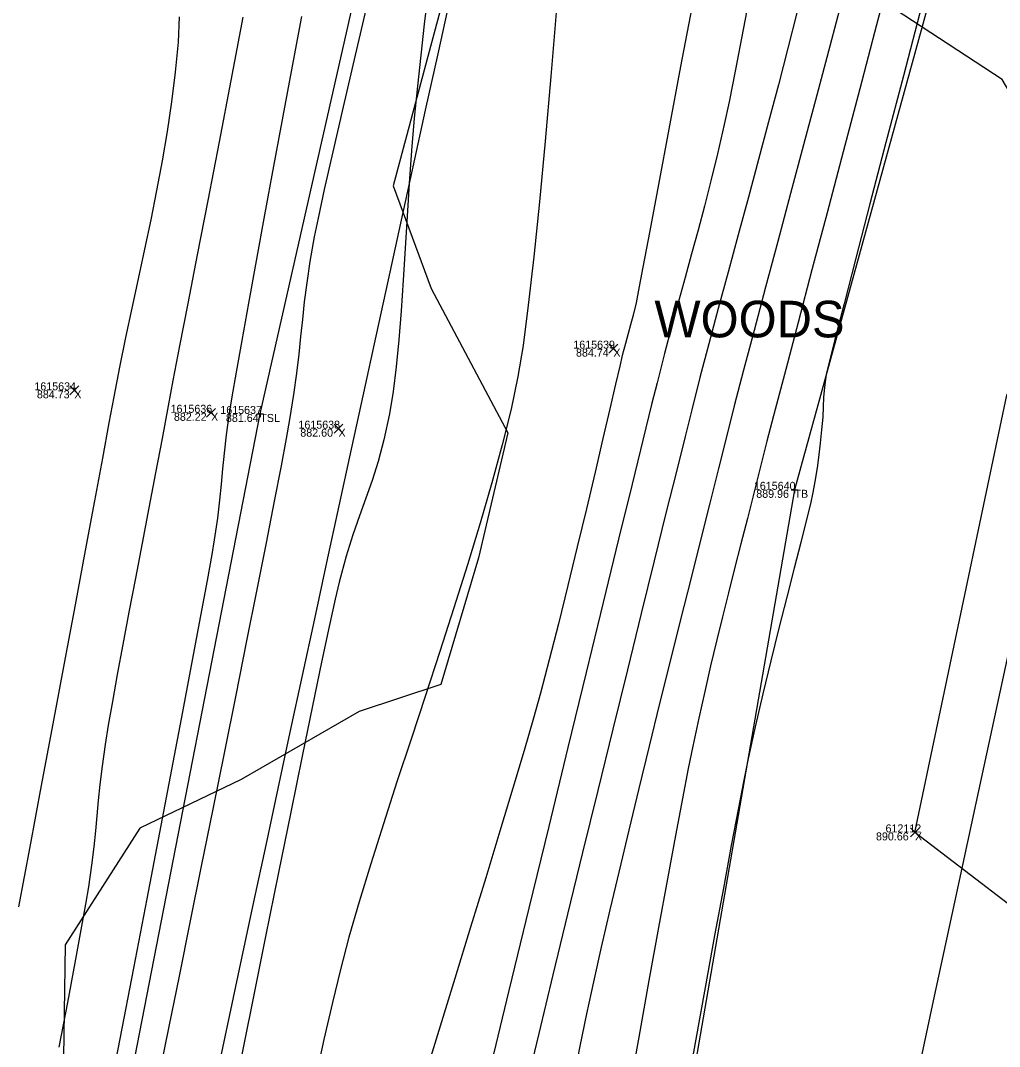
# Model space of a CAD drawing. Extents: x 1957117 to 1971063, y 701601 to 715861.
# Drawn here: x 1962824.32 to 1962867.17, y 704121.03 to 704165.92 of the extents above; entities that cross this region are included whole.
import ezdxf

# ---------------------------------------------------------------- set-up
doc = ezdxf.new("R2010")
doc.units = 0
for name, color, linetype in [('AP_X_Lights', 7, 'Continuous'), ('DT_X_Break_Line', 7, 'Continuous'), ('DT_X_Contour_Major', 7, 'Continuous'), ('DT_X_Contour_Minor', 7, 'Continuous'), ('GE_X_CL_20', 7, 'Continuous'), ('HY_X_Water_Edge', 7, 'Continuous'), ('PV_P_Drive', 7, 'Continuous'), ('PV_P_Shoulder', 7, 'Continuous'), ('RS_Raster1', 7, 'Continuous'), ('RW_X_Esmt_RR', 7, 'Continuous'), ('SC_Scratch1', 7, 'Continuous'), ('VG_X_Text', 7, 'Continuous'), ('VG_X_Tree_Line_Rt', 7, 'Continuous')]:
    doc.layers.add(name, color=color, linetype=linetype)

msp = doc.modelspace()

# ---------------------------------------------------------------- linework, layer by layer
at = {"layer": 'AP_X_Lights'}
for p, q in [((1962850.07, 704151.369), (1962850.458, 704151.759)), ((1962850.07, 704151.759), (1962850.458, 704151.369)), ((1962826.475, 704149.545), (1962826.863, 704149.935)), ((1962826.475, 704149.935), (1962826.863, 704149.545)), ((1962832.462, 704148.561), (1962832.85, 704148.951)), ((1962832.462, 704148.951), (1962832.85, 704148.561)), ((1962838.039, 704147.867), (1962838.427, 704148.257)), ((1962838.039, 704148.257), (1962838.427, 704147.867)), ((1962863.273, 704130.204), (1962863.661, 704130.594)), ((1962863.273, 704130.594), (1962863.661, 704130.204))]:
    msp.add_line(p, q, dxfattribs=at)
at = {"layer": 'DT_X_Break_Line'}
for points in [[(1962730.818, 703457.798), (1962733.395, 703504.264), (1962741.916, 703605.02), (1962747.624, 703652.087), (1962756.592, 703704.666), (1962761.935, 703754.654), (1962770.271, 703804.276), (1962778.004, 703852.465), (1962787.236, 703902.544), (1962794.92, 703952.201), (1962805.163, 704000.74), (1962815.72, 704050.002), (1962825.218, 704099.5), (1962834.811, 704148.707), (1962846.035, 704198.31), (1962854.549, 704243.654), (1962868.069, 704295.231)], [(1962892.064, 704289.931), (1962881.011, 704234.451), (1962871.969, 704195.37), (1962858.193, 704145.387), (1962849.618, 704095.769), (1962840.196, 704046.83), (1962828.044, 703997.69), (1962822.426, 703949.671), (1962812.618, 703898.591), (1962803.468, 703849.395), (1962793.965, 703803.71), (1962788.733, 703751.727), (1962780.252, 703700.82), (1962774.948, 703651.755), (1962769.57, 703604.236), (1962761.597, 703549.082), (1962757.692, 703508.157), (1962753.044, 703454.513)]]:
    msp.add_lwpolyline(points, dxfattribs=at)
at = {"layer": 'DT_X_Contour_Major'}
for points in [[(1962853.768, 704166.886), (1962853.21, 704163.907), (1962852.698, 704161.172), (1962852.243, 704158.75), (1962851.86, 704156.711), (1962851.559, 704155.123), (1962851.355, 704154.054), (1962851.26, 704153.574), (1962851.133, 704153.034), (1962851.022, 704152.608), (1962850.914, 704152.22), (1962850.796, 704151.795), (1962850.656, 704151.259), (1962850.545, 704150.796), (1962850.36, 704150.003), (1962850.111, 704148.931), (1962849.808, 704147.633), (1962849.463, 704146.159), (1962849.086, 704144.56), (1962848.686, 704142.888), (1962848.275, 704141.195), (1962847.863, 704139.531), (1962847.46, 704137.948), (1962847.076, 704136.497), (1962846.766, 704135.393), (1962846.357, 704133.988), (1962845.862, 704132.328), (1962845.297, 704130.456), (1962844.676, 704128.416), (1962844.014, 704126.252), (1962843.326, 704124.008), (1962842.626, 704121.728), (1962841.929, 704119.455)], [(1962853.768, 704166.886), (1962853.21, 704163.907), (1962852.698, 704161.172), (1962852.243, 704158.75), (1962851.86, 704156.711), (1962851.559, 704155.123), (1962851.355, 704154.054), (1962851.26, 704153.574), (1962851.133, 704153.034), (1962851.022, 704152.608), (1962850.914, 704152.22), (1962850.796, 704151.795), (1962850.656, 704151.259), (1962850.545, 704150.796), (1962850.36, 704150.003), (1962850.111, 704148.931), (1962849.808, 704147.633), (1962849.463, 704146.159), (1962849.086, 704144.56), (1962848.686, 704142.888), (1962848.275, 704141.195), (1962847.863, 704139.531), (1962847.46, 704137.948), (1962847.076, 704136.497), (1962846.766, 704135.393), (1962846.357, 704133.988), (1962845.862, 704132.328), (1962845.297, 704130.456), (1962844.676, 704128.416), (1962844.014, 704126.252), (1962843.326, 704124.008), (1962842.626, 704121.728), (1962841.929, 704119.455)], [(1962863.771, 704166.589), (1962862.961, 704163.5), (1962862.198, 704160.582), (1962861.498, 704157.902), (1962860.88, 704155.528), (1962860.361, 704153.527), (1962859.961, 704151.966), (1962859.696, 704150.912), (1962859.584, 704150.435), (1962859.505, 704149.877), (1962859.469, 704149.43), (1962859.453, 704149.019), (1962859.431, 704148.569), (1962859.382, 704148.006), (1962859.318, 704147.424), (1962859.261, 704146.926), (1962859.198, 704146.444), (1962859.115, 704145.915), (1962858.999, 704145.272), (1962858.889, 704144.776), (1962858.707, 704144.033), (1962858.465, 704143.08), (1962858.177, 704141.954), (1962857.853, 704140.692), (1962857.508, 704139.33), (1962857.153, 704137.906), (1962856.802, 704136.456), (1962856.467, 704135.018), (1962856.161, 704133.628), (1962855.97, 704132.69), (1962855.722, 704131.408), (1962855.423, 704129.821), (1962855.08, 704127.966), (1962854.699, 704125.884), (1962854.287, 704123.612), (1962853.85, 704121.191), (1962853.395, 704118.658)], [(1962863.771, 704166.589), (1962862.961, 704163.5), (1962862.198, 704160.582), (1962861.498, 704157.902), (1962860.88, 704155.528), (1962860.361, 704153.527), (1962859.961, 704151.966), (1962859.696, 704150.912), (1962859.584, 704150.435), (1962859.505, 704149.877), (1962859.469, 704149.43), (1962859.453, 704149.019), (1962859.431, 704148.569), (1962859.382, 704148.006), (1962859.318, 704147.424), (1962859.261, 704146.926), (1962859.198, 704146.444), (1962859.115, 704145.915), (1962858.999, 704145.272), (1962858.889, 704144.776), (1962858.707, 704144.033), (1962858.465, 704143.08), (1962858.177, 704141.954), (1962857.853, 704140.692), (1962857.508, 704139.33), (1962857.153, 704137.906), (1962856.802, 704136.456), (1962856.467, 704135.018), (1962856.161, 704133.628), (1962855.97, 704132.69), (1962855.722, 704131.408), (1962855.423, 704129.821), (1962855.08, 704127.966), (1962854.699, 704125.884), (1962854.287, 704123.612), (1962853.85, 704121.191), (1962853.395, 704118.658)]]:
    msp.add_lwpolyline(points, dxfattribs=at)
at = {"layer": 'DT_X_Contour_Minor'}
for points in [[(1962862.526, 704168.529), (1962861.788, 704165.727), (1962861.048, 704162.924), (1962860.32, 704160.168), (1962859.618, 704157.512), (1962858.956, 704155.007), (1962858.349, 704152.703), (1962857.809, 704150.652), (1962857.351, 704148.904), (1962856.988, 704147.511), (1962856.735, 704146.522), (1962856.426, 704145.3), (1962856.131, 704144.139), (1962855.846, 704143.026), (1962855.571, 704141.945), (1962855.303, 704140.885), (1962855.041, 704139.831), (1962854.781, 704138.769), (1962854.524, 704137.685), (1962854.265, 704136.565), (1962854.004, 704135.397), (1962853.738, 704134.165), (1962853.543, 704133.201), (1962853.288, 704131.886), (1962852.983, 704130.26), (1962852.632, 704128.364), (1962852.242, 704126.235), (1962851.822, 704123.916), (1962851.376, 704121.446), (1962850.912, 704118.864)], [(1962862.526, 704168.529), (1962861.788, 704165.727), (1962861.048, 704162.924), (1962860.32, 704160.168), (1962859.618, 704157.512), (1962858.956, 704155.007), (1962858.349, 704152.703), (1962857.809, 704150.652), (1962857.351, 704148.904), (1962856.988, 704147.511), (1962856.735, 704146.522), (1962856.426, 704145.3), (1962856.131, 704144.139), (1962855.846, 704143.026), (1962855.571, 704141.945), (1962855.303, 704140.885), (1962855.041, 704139.831), (1962854.781, 704138.769), (1962854.524, 704137.685), (1962854.265, 704136.565), (1962854.004, 704135.397), (1962853.738, 704134.165), (1962853.543, 704133.201), (1962853.288, 704131.886), (1962852.983, 704130.26), (1962852.632, 704128.364), (1962852.242, 704126.235), (1962851.822, 704123.916), (1962851.376, 704121.446), (1962850.912, 704118.864)], [(1962856.343, 704167.584), (1962855.953, 704165.532), (1962855.614, 704163.775), (1962855.333, 704162.368), (1962855.12, 704161.364), (1962854.826, 704160.088), (1962854.538, 704158.909), (1962854.255, 704157.802), (1962853.974, 704156.744), (1962853.692, 704155.71), (1962853.406, 704154.677), (1962853.114, 704153.621), (1962852.813, 704152.518), (1962852.502, 704151.344), (1962852.176, 704150.075), (1962851.938, 704149.118), (1962851.568, 704147.614), (1962851.082, 704145.628), (1962850.494, 704143.221), (1962849.82, 704140.456), (1962849.075, 704137.398), (1962848.275, 704134.109), (1962847.434, 704130.652), (1962846.569, 704127.09), (1962845.695, 704123.487), (1962844.826, 704119.906)], [(1962856.343, 704167.584), (1962855.953, 704165.532), (1962855.614, 704163.775), (1962855.333, 704162.368), (1962855.12, 704161.364), (1962854.826, 704160.088), (1962854.538, 704158.909), (1962854.255, 704157.802), (1962853.974, 704156.744), (1962853.692, 704155.71), (1962853.406, 704154.677), (1962853.114, 704153.621), (1962852.813, 704152.518), (1962852.502, 704151.344), (1962852.176, 704150.075), (1962851.938, 704149.118), (1962851.568, 704147.614), (1962851.082, 704145.628), (1962850.494, 704143.221), (1962849.82, 704140.456), (1962849.075, 704137.398), (1962848.275, 704134.109), (1962847.434, 704130.652), (1962846.569, 704127.09), (1962845.695, 704123.487), (1962844.826, 704119.906)], [(1962839.541, 704166.905), (1962838.957, 704164.404), (1962838.432, 704162.142), (1962837.979, 704160.168), (1962837.61, 704158.531), (1962837.337, 704157.278), (1962837.172, 704156.459), (1962836.985, 704155.374), (1962836.844, 704154.438), (1962836.738, 704153.607), (1962836.652, 704152.84), (1962836.575, 704152.093), (1962836.494, 704151.325), (1962836.395, 704150.492), (1962836.267, 704149.553), (1962836.096, 704148.465), (1962835.948, 704147.637), (1962835.721, 704146.43), (1962835.424, 704144.894), (1962835.068, 704143.075), (1962834.661, 704141.022), (1962834.214, 704138.782), (1962833.738, 704136.404), (1962833.241, 704133.935), (1962832.735, 704131.423), (1962832.228, 704128.917), (1962831.731, 704126.464), (1962831.255, 704124.112), (1962830.808, 704121.908), (1962830.401, 704119.902)], [(1962839.541, 704166.905), (1962838.957, 704164.404), (1962838.432, 704162.142), (1962837.979, 704160.168), (1962837.61, 704158.531), (1962837.337, 704157.278), (1962837.172, 704156.459), (1962836.985, 704155.374), (1962836.844, 704154.438), (1962836.738, 704153.607), (1962836.652, 704152.84), (1962836.575, 704152.093), (1962836.494, 704151.325), (1962836.395, 704150.492), (1962836.267, 704149.553), (1962836.096, 704148.465), (1962835.948, 704147.637), (1962835.721, 704146.43), (1962835.424, 704144.894), (1962835.068, 704143.075), (1962834.661, 704141.022), (1962834.214, 704138.782), (1962833.738, 704136.404), (1962833.241, 704133.935), (1962832.735, 704131.423), (1962832.228, 704128.917), (1962831.731, 704126.464), (1962831.255, 704124.112), (1962830.808, 704121.908), (1962830.401, 704119.902)], [(1962842.138, 704167.092), (1962841.986, 704165.753), (1962841.836, 704164.403), (1962841.686, 704163.041), (1962841.548, 704161.65), (1962841.429, 704160.228), (1962841.327, 704158.791), (1962841.234, 704157.356), (1962841.148, 704155.939), (1962841.061, 704154.555), (1962840.97, 704153.222), (1962840.87, 704151.954), (1962840.755, 704150.769), (1962840.621, 704149.683), (1962840.461, 704148.711), (1962840.218, 704147.573), (1962839.966, 704146.619), (1962839.703, 704145.788), (1962839.432, 704145.019), (1962839.151, 704144.252), (1962838.861, 704143.425), (1962838.563, 704142.478), (1962838.256, 704141.349), (1962838.081, 704140.596), (1962837.823, 704139.411), (1962837.491, 704137.841), (1962837.094, 704135.932), (1962836.641, 704133.731), (1962836.142, 704131.284), (1962835.605, 704128.638), (1962835.039, 704125.839), (1962834.454, 704122.933), (1962833.858, 704119.967)], [(1962842.138, 704167.092), (1962841.986, 704165.753), (1962841.836, 704164.403), (1962841.686, 704163.041), (1962841.548, 704161.65), (1962841.429, 704160.228), (1962841.327, 704158.791), (1962841.234, 704157.356), (1962841.148, 704155.939), (1962841.061, 704154.555), (1962840.97, 704153.222), (1962840.87, 704151.954), (1962840.755, 704150.769), (1962840.621, 704149.683), (1962840.461, 704148.711), (1962840.218, 704147.573), (1962839.966, 704146.619), (1962839.703, 704145.788), (1962839.432, 704145.019), (1962839.151, 704144.252), (1962838.861, 704143.425), (1962838.563, 704142.478), (1962838.256, 704141.349), (1962838.081, 704140.596), (1962837.823, 704139.411), (1962837.491, 704137.841), (1962837.094, 704135.932), (1962836.641, 704133.731), (1962836.142, 704131.284), (1962835.605, 704128.638), (1962835.039, 704125.839), (1962834.454, 704122.933), (1962833.858, 704119.967)], [(1962860.301, 704166.916), (1962859.742, 704164.804), (1962859.169, 704162.651), (1962858.591, 704160.487), (1962858.019, 704158.344), (1962857.46, 704156.255), (1962856.926, 704154.25), (1962856.425, 704152.361), (1962855.967, 704150.62), (1962855.56, 704149.058), (1962855.216, 704147.706), (1962854.866, 704146.319), (1962854.485, 704144.807), (1962854.077, 704143.189), (1962853.649, 704141.483), (1962853.204, 704139.71), (1962852.75, 704137.888), (1962852.29, 704136.036), (1962851.832, 704134.174), (1962851.379, 704132.321), (1962850.938, 704130.496), (1962850.513, 704128.719), (1962850.111, 704127.007), (1962849.737, 704125.381), (1962849.396, 704123.86), (1962849.093, 704122.463), (1962848.801, 704121.047), (1962848.491, 704119.474)], [(1962860.301, 704166.916), (1962859.742, 704164.804), (1962859.169, 704162.651), (1962858.591, 704160.487), (1962858.019, 704158.344), (1962857.46, 704156.255), (1962856.926, 704154.25), (1962856.425, 704152.361), (1962855.967, 704150.62), (1962855.56, 704149.058), (1962855.216, 704147.706), (1962854.866, 704146.319), (1962854.485, 704144.807), (1962854.077, 704143.189), (1962853.649, 704141.483), (1962853.204, 704139.71), (1962852.75, 704137.888), (1962852.29, 704136.036), (1962851.832, 704134.174), (1962851.379, 704132.321), (1962850.938, 704130.496), (1962850.513, 704128.719), (1962850.111, 704127.007), (1962849.737, 704125.381), (1962849.396, 704123.86), (1962849.093, 704122.463), (1962848.801, 704121.047), (1962848.491, 704119.474)], [(1962847.778, 704166.441), (1962847.53, 704163.477), (1962847.28, 704160.642), (1962847.03, 704157.99), (1962846.784, 704155.579), (1962846.543, 704153.464), (1962846.31, 704151.702), (1962846.089, 704150.349), (1962845.786, 704148.92), (1962845.401, 704147.361), (1962844.946, 704145.691), (1962844.433, 704143.931), (1962843.874, 704142.101), (1962843.28, 704140.221), (1962842.663, 704138.311), (1962842.035, 704136.392), (1962841.408, 704134.483), (1962840.792, 704132.606), (1962840.202, 704130.781), (1962839.647, 704129.027), (1962839.139, 704127.364), (1962838.691, 704125.814), (1962838.315, 704124.396), (1962837.966, 704122.955), (1962837.598, 704121.341), (1962837.213, 704119.58)], [(1962847.778, 704166.441), (1962847.53, 704163.477), (1962847.28, 704160.642), (1962847.03, 704157.99), (1962846.784, 704155.579), (1962846.543, 704153.464), (1962846.31, 704151.702), (1962846.089, 704150.349), (1962845.786, 704148.92), (1962845.401, 704147.361), (1962844.946, 704145.691), (1962844.433, 704143.931), (1962843.874, 704142.101), (1962843.28, 704140.221), (1962842.663, 704138.311), (1962842.035, 704136.392), (1962841.408, 704134.483), (1962840.792, 704132.606), (1962840.202, 704130.781), (1962839.647, 704129.027), (1962839.139, 704127.364), (1962838.691, 704125.814), (1962838.315, 704124.396), (1962837.966, 704122.955), (1962837.598, 704121.341), (1962837.213, 704119.58)], [(1962824.242, 704127.141), (1962824.732, 704129.761), (1962825.235, 704132.45), (1962825.741, 704135.152), (1962826.238, 704137.806), (1962826.715, 704140.355), (1962827.161, 704142.738), (1962827.565, 704144.899), (1962827.915, 704146.777), (1962828.201, 704148.315), (1962828.412, 704149.454), (1962828.66, 704150.753), (1962828.925, 704152.047), (1962829.199, 704153.337), (1962829.478, 704154.625), (1962829.756, 704155.911), (1962830.028, 704157.197), (1962830.288, 704158.484), (1962830.531, 704159.773), (1962830.752, 704161.065), (1962830.945, 704162.362), (1962831.104, 704163.664), (1962831.225, 704164.973), (1962831.267, 704166.084)], [(1962824.242, 704127.141), (1962824.732, 704129.761), (1962825.235, 704132.45), (1962825.741, 704135.152), (1962826.238, 704137.806), (1962826.715, 704140.355), (1962827.161, 704142.738), (1962827.565, 704144.899), (1962827.915, 704146.777), (1962828.201, 704148.315), (1962828.412, 704149.454), (1962828.66, 704150.753), (1962828.925, 704152.047), (1962829.199, 704153.337), (1962829.478, 704154.625), (1962829.756, 704155.911), (1962830.028, 704157.197), (1962830.288, 704158.484), (1962830.531, 704159.773), (1962830.752, 704161.065), (1962830.945, 704162.362), (1962831.104, 704163.664), (1962831.225, 704164.973), (1962831.267, 704166.084)], [(1962826.012, 704121.007), (1962826.382, 704122.962), (1962826.706, 704124.689), (1962826.973, 704126.14), (1962827.175, 704127.266), (1962827.301, 704128.018), (1962827.437, 704128.962), (1962827.535, 704129.763), (1962827.608, 704130.47), (1962827.669, 704131.129), (1962827.729, 704131.789), (1962827.802, 704132.496), (1962827.898, 704133.297), (1962828.032, 704134.241), (1962828.169, 704135.091), (1962828.349, 704136.124), (1962828.565, 704137.311), (1962828.81, 704138.625), (1962829.077, 704140.038), (1962829.361, 704141.523), (1962829.655, 704143.053), (1962829.951, 704144.599), (1962830.244, 704146.135), (1962830.526, 704147.631), (1962830.792, 704149.062), (1962831.001, 704150.176), (1962831.29, 704151.684), (1962831.648, 704153.534), (1962832.062, 704155.673), (1962832.523, 704158.049), (1962833.018, 704160.608), (1962833.535, 704163.298), (1962834.065, 704166.066)], [(1962826.012, 704121.007), (1962826.382, 704122.962), (1962826.706, 704124.689), (1962826.973, 704126.14), (1962827.175, 704127.266), (1962827.301, 704128.018), (1962827.437, 704128.962), (1962827.535, 704129.763), (1962827.608, 704130.47), (1962827.669, 704131.129), (1962827.729, 704131.789), (1962827.802, 704132.496), (1962827.898, 704133.297), (1962828.032, 704134.241), (1962828.169, 704135.091), (1962828.349, 704136.124), (1962828.565, 704137.311), (1962828.81, 704138.625), (1962829.077, 704140.038), (1962829.361, 704141.523), (1962829.655, 704143.053), (1962829.951, 704144.599), (1962830.244, 704146.135), (1962830.526, 704147.631), (1962830.792, 704149.062), (1962831.001, 704150.176), (1962831.29, 704151.684), (1962831.648, 704153.534), (1962832.062, 704155.673), (1962832.523, 704158.049), (1962833.018, 704160.608), (1962833.535, 704163.298), (1962834.065, 704166.066)], [(1962828.082, 704118.276), (1962828.678, 704121.373), (1962829.272, 704124.46), (1962829.853, 704127.488), (1962830.41, 704130.401), (1962830.935, 704133.149), (1962831.416, 704135.678), (1962831.843, 704137.935), (1962832.206, 704139.869), (1962832.496, 704141.425), (1962832.7, 704142.552), (1962832.811, 704143.197), (1962832.946, 704144.146), (1962833.04, 704144.937), (1962833.109, 704145.634), (1962833.169, 704146.3), (1962833.237, 704146.997), (1962833.329, 704147.788), (1962833.462, 704148.738), (1962833.579, 704149.457), (1962833.765, 704150.532), (1962834.011, 704151.915), (1962834.307, 704153.556), (1962834.644, 704155.407), (1962835.014, 704157.419), (1962835.407, 704159.542), (1962835.814, 704161.729), (1962836.226, 704163.929), (1962836.634, 704166.094)], [(1962828.082, 704118.276), (1962828.678, 704121.373), (1962829.272, 704124.46), (1962829.853, 704127.488), (1962830.41, 704130.401), (1962830.935, 704133.149), (1962831.416, 704135.678), (1962831.843, 704137.935), (1962832.206, 704139.869), (1962832.496, 704141.425), (1962832.7, 704142.552), (1962832.811, 704143.197), (1962832.946, 704144.146), (1962833.04, 704144.937), (1962833.109, 704145.634), (1962833.169, 704146.3), (1962833.237, 704146.997), (1962833.329, 704147.788), (1962833.462, 704148.738), (1962833.579, 704149.457), (1962833.765, 704150.532), (1962834.011, 704151.915), (1962834.307, 704153.556), (1962834.644, 704155.407), (1962835.014, 704157.419), (1962835.407, 704159.542), (1962835.814, 704161.729), (1962836.226, 704163.929), (1962836.634, 704166.094)], [(1962858.292, 704166.253), (1962857.903, 704164.705), (1962857.49, 704163.111), (1962857.06, 704161.484), (1962856.619, 704159.837), (1962856.173, 704158.184), (1962855.726, 704156.538), (1962855.285, 704154.913), (1962854.856, 704153.323), (1962854.444, 704151.78), (1962854.056, 704150.298), (1962853.696, 704148.89), (1962853.401, 704147.716), (1962853.022, 704146.193), (1962852.569, 704144.367), (1962852.053, 704142.282), (1962851.486, 704139.982), (1962850.877, 704137.512), (1962850.24, 704134.916), (1962849.583, 704132.239), (1962848.92, 704129.525), (1962848.26, 704126.818), (1962847.615, 704124.163), (1962846.996, 704121.605), (1962846.414, 704119.187)], [(1962858.292, 704166.253), (1962857.903, 704164.705), (1962857.49, 704163.111), (1962857.06, 704161.484), (1962856.619, 704159.837), (1962856.173, 704158.184), (1962855.726, 704156.538), (1962855.285, 704154.913), (1962854.856, 704153.323), (1962854.444, 704151.78), (1962854.056, 704150.298), (1962853.696, 704148.89), (1962853.401, 704147.716), (1962853.022, 704146.193), (1962852.569, 704144.367), (1962852.053, 704142.282), (1962851.486, 704139.982), (1962850.877, 704137.512), (1962850.24, 704134.916), (1962849.583, 704132.239), (1962848.92, 704129.525), (1962848.26, 704126.818), (1962847.615, 704124.163), (1962846.996, 704121.605), (1962846.414, 704119.187)]]:
    msp.add_lwpolyline(points, dxfattribs=at)
at = {"layer": 'GE_X_CL_20'}
msp.add_arc((1968466.781, 702923.066), 5729.578, 166.495347, 177.813939, dxfattribs=at)
at = {"layer": 'HY_X_Water_Edge'}
msp.add_spline([(1963191.723, 701994.048), (1963062.047, 702441.167), (1962863.491, 703169.356), (1962827.53, 703438.691), (1962823.213, 703537.412), (1962817.962, 703593.874), (1962817.97, 703697.316), (1962828.582, 703804.235), (1962836.461, 703844.734), (1962850.687, 703896.004), (1962867.251, 703938.846), (1962873.848, 703992.355), (1962884.135, 704091.371), (1962891.241, 704140.854), (1962897.382, 704180.529), (1962905.467, 704230.979), (1962943.949, 704328.022), (1962948.537, 704378.842), (1962964.114, 704426.264), (1963004.885, 704570.73), (1963042.054, 704716.522), (1963062.038, 704814.417), (1963072.171, 704860.237), (1963090.023, 704956.798), (1963107.066, 705031.783), (1963133.773, 705105.742), (1963148.685, 705206.74), (1963175.48, 705301.059), (1963191.635, 705353.417), (1963210.988, 705447.286), (1963219.532, 705497.27), (1963230.124, 705549.475), (1963251.052, 705591.159), (1963275.289, 705693.429), (1963292.982, 705784.032), (1963302.841, 705839.645), (1963335.126, 705936.766), (1963359.752, 706046.75), (1963389.133, 706177.299), (1963417.827, 706273.456), (1963475.868, 706451.902), (1963533.782, 706640.53), (1963553.86, 706696.984), (1963580.184, 706715.425), (1963609.172, 706718.73), (1963617.062, 706714.691), (1963619.447, 706694.678), (1963564.282, 706533.07), (1963531.853, 706395.229), (1963434.4, 706006.96), (1963354.09, 705679.186), (1963237.513, 705206.07), (1963167.369, 704892.962), (1963059.145, 704434.176), (1962907.914, 703908.742), (1962877.458, 703703.326), (1962898.357, 703412.121), (1962942.65, 703052.267), (1963048.963, 702674.866), (1963191.468, 702189.666), (1963245.396, 702019.832)], degree=3, dxfattribs=at)
at = {"layer": 'PV_P_Drive'}
for p, q in [((1962834.665, 704148.707), (1962834.957, 704148.707)), ((1962834.811, 704148.853), (1962834.811, 704148.561)), ((1962834.811, 704148.707), (1962834.811, 704148.707)), ((1962858.047, 704145.387), (1962858.339, 704145.387)), ((1962858.193, 704145.533), (1962858.193, 704145.241)), ((1962858.193, 704145.387), (1962858.193, 704145.387))]:
    msp.add_line(p, q, dxfattribs=at)
at = {"layer": 'RW_X_Esmt_RR'}
for radius, start, end in [(5759.578, 166.4953469, 172.9409494), (5699.578, 166.495347, 172.904425)]:
    msp.add_arc((1968466.781, 702923.066), radius, start, end, dxfattribs=at)
at = {"layer": 'VG_X_Tree_Line_Rt'}
for points in [[(1962844.831, 704174.346), (1962842.198, 704164.57), (1962840.63, 704158.693), (1962842.284, 704154.198), (1962845.647, 704147.873), (1962844.365, 704142.406), (1962842.71, 704136.872), (1962839.145, 704135.684), (1962833.979, 704132.709), (1962829.536, 704130.589), (1962826.276, 704125.474), (1962826.166, 704118.596)], [(1962882.795, 704034.298), (1962885.248, 704041.793), (1962884.482, 704055.8), (1962885.404, 704065.908), (1962882.366, 704072.7), (1962882.543, 704081.484), (1962882.619, 704089.681), (1962882.279, 704098.622), (1962881.961, 704108.953), (1962879.902, 704115.666), (1962876.89, 704120.283), (1962873.54, 704123.024), (1962869.986, 704125.403), (1962863.467, 704130.399), (1962863.467, 704130.399), (1962867.485, 704149.521), (1962871.749, 704155.787), (1962867.283, 704163.333), (1962860.619, 704167.72)]]:
    msp.add_lwpolyline(points, dxfattribs=at)

# ---------------------------------------------------------------- texts
at = {"layer": 'PV_P_Shoulder'}
for s, p in [('884.74', (1962848.63, 704151.214)), ('884.73', (1962825.032, 704149.39)), ('882.22', (1962831.03, 704148.406)), ('881.64', (1962833.307, 704148.357)), ('882.60', (1962836.563, 704147.712)), ('889.96', (1962856.52, 704145.037)), ('890.66', (1962861.761, 704130.049))]:
    msp.add_text(s, height=0.35, dxfattribs=at).set_placement(p)
at = {"layer": 'RS_Raster1'}
for s, p in [('1615639', (1962848.512, 704151.564)), ('1615634', (1962824.922, 704149.74)), ('1615636', (1962830.884, 704148.756)), ('1615637', (1962833.061, 704148.707)), ('1615638', (1962836.481, 704148.062)), ('1615640', (1962856.416, 704145.387)), ('612112', (1962862.178, 704130.399))]:
    msp.add_text(s, height=0.35, dxfattribs=at).set_placement(p)
at = {"layer": 'SC_Scratch1'}
for s, p in [('X', (1962850.264, 704151.214)), ('X', (1962826.669, 704149.39)), ('X', (1962832.656, 704148.406)), ('TSL', (1962834.811, 704148.357)), ('X', (1962838.233, 704147.712)), ('TB', (1962858.193, 704145.037)), ('X', (1962863.467, 704130.049))]:
    msp.add_text(s, height=0.35, dxfattribs=at).set_placement(p)
at = {"layer": 'VG_X_Text'}
msp.add_text('WOODS', height=1.6, dxfattribs=at).set_placement((1962852.064, 704152.057))

doc.saveas('drawing.dxf')
